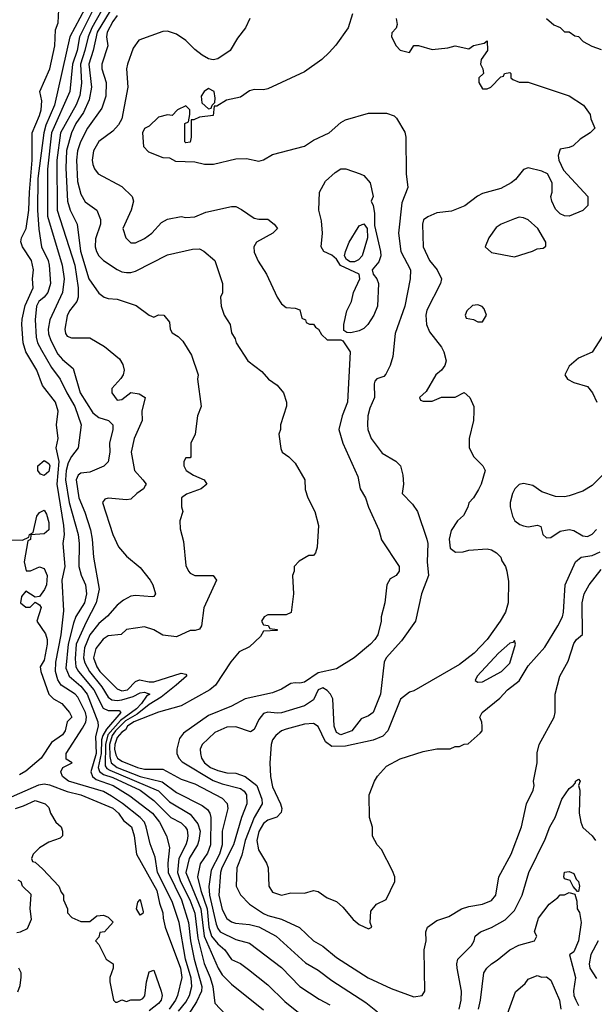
# Model space of a CAD drawing. Header units: inches. Extents: x 2348341 to 2479810, y 460419 to 613669.
# Tile 354 of 656: x 2380603 to 2383120, y 570772 to 575085. Entities that reach past the tile are written whole.
import ezdxf

# ---------------------------------------------------------------- set-up
doc = ezdxf.new("R2010")
doc.units = ezdxf.units.IN
doc.header["$MEASUREMENT"] = 0
doc.layers.add('C3587', color=7, linetype='Continuous')

msp = doc.modelspace()

# ---------------------------------------------------------------- linework, layer by layer
at = {"layer": 'C3587', "color": 2}
for points, elevation in [([(2380987.8, 575172.2), (2380918.5, 575050), (2380902, 575010), (2380888.6, 574950), (2380868.5, 574890), (2380873.2, 574806.8), (2380866.5, 574753.5), (2380850, 574712), (2380780.7, 574590), (2380765.6, 574470), (2380766.7, 574250), (2380843.6, 574010), (2380859.5, 573910), (2380859.3, 573870), (2380853, 573850), (2380820.5, 573810), (2380810, 573788), (2380801, 573730), (2380802.8, 573710), (2380810, 573698), (2380830, 573691.3), (2380910, 573691.3), (2380973.7, 573653.7), (2381039.8, 573599.8), (2381054.4, 573574.4), (2381061, 573550), (2381056, 573530), (2381046.4, 573513.6), (2381006, 573470), (2381006, 573450), (2381030, 573418), (2381050, 573421), (2381090, 573451.3), (2381126.4, 573446.4), (2381152, 573430), (2381137.3, 573370), (2381139.1, 573330), (2381103.8, 573250), (2381090.5, 573190), (2381106, 573110), (2381142.8, 573070), (2381156, 573050), (2381154.4, 573045.6), (2381144.7, 573030), (2381116, 573010), (2381090, 572984), (2381070, 572981.2), (2380990.8, 572989.2), (2380976, 572984), (2380966, 572970), (2381010.6, 572830), (2381035.2, 572775.2), (2381070, 572734.8), (2381130, 572686), (2381174.8, 572630), (2381186, 572610), (2381198, 572570), (2381190, 572558), (2381183.6, 572556.4), (2381110, 572562.7), (2381090, 572559.3), (2381057.5, 572542.5), (2381030, 572520.9), (2380987.1, 572472.9), (2380950, 572440.7), (2380910.3, 572390), (2380886.2, 572333.8), (2380882.6, 572290), (2380887.8, 572267.8), (2380909.1, 572230), (2380962.3, 572162.3), (2380990, 572117.1), (2381005.7, 572105.7), (2381030, 572102.6), (2381050, 572106), (2381099.1, 572120.9), (2381130, 572136.5), (2381150, 572139.5), (2381172.7, 572130), (2381158.3, 572121.7), (2381136.5, 572090), (2381113.6, 572066.4), (2381044.1, 572015.9), (2380988.1, 571951.9), (2380978.6, 571910), (2380976.5, 571816.5), (2380984.7, 571804.7), (2380997.4, 571797.4), (2381210, 571707.6), (2381259.5, 571659.5), (2381350, 571604.9), (2381382.4, 571562.4), (2381392.7, 571530), (2381387.6, 571490), (2381381.7, 571470), (2381344.7, 571410), (2381330.2, 571350), (2381396.3, 571190), (2381410.2, 571070), (2381471.8, 570930), (2381490, 570900.5), (2381530, 570860.7), (2381670, 570747.7)], 82), ([(2381014.4, 575150), (2380942.7, 575030), (2380925.2, 574950), (2380906, 574890), (2380917.3, 574790), (2380906.4, 574733.6), (2380881.8, 574678.2), (2380849, 574630), (2380828.9, 574590), (2380807.7, 574512.3), (2380805.1, 574434.9), (2380811.7, 574290), (2380823.7, 574250), (2380854.4, 574190), (2380868.8, 574071.2), (2380906, 573950), (2380950, 573887.3), (2380972, 573870), (2380990, 573864), (2381030, 573860.7), (2381112.7, 573832.7), (2381170, 573791.3), (2381190, 573782), (2381210, 573792), (2381234, 573790), (2381259.6, 573759.6), (2381262, 573730), (2381270, 573714), (2381296.9, 573696.9), (2381316.9, 573676.9), (2381356, 573616), (2381384.7, 573530), (2381381, 573510), (2381398, 573390), (2381382, 573350), (2381371.3, 573270), (2381352, 573230), (2381352, 573170), (2381350, 573166), (2381330, 573166), (2381322, 573150), (2381322, 573130), (2381332, 573110), (2381364.7, 573090), (2381411.3, 573070), (2381422.8, 573050), (2381398, 573030), (2381333.7, 573006.3), (2381311.3, 572990), (2381311.1, 572951.1), (2381318, 572930), (2381304.7, 572890), (2381305.4, 572854.6), (2381319.8, 572799.8), (2381330, 572694), (2381342.8, 572670), (2381350, 572661), (2381370, 572651), (2381450, 572651), (2381464.7, 572630), (2381410, 572508), (2381398.8, 572430), (2381390, 572415.3), (2381370.9, 572409.1), (2381350, 572409), (2381290, 572381.2), (2381230, 572389.2), (2381190, 572412.7), (2381150, 572425.2), (2381070, 572413.2), (2381047.7, 572392.3), (2380990, 572386), (2380968.1, 572371.9), (2380936.4, 572330), (2380926.5, 572290), (2380940.2, 572250), (2380953.1, 572230), (2381030, 572154.4), (2381050, 572145.2), (2381075.6, 572150), (2381110, 572186.4), (2381127, 572193), (2381170, 572184.2), (2381190, 572184.9), (2381310, 572222.8), (2381330, 572218), (2381333.2, 572213.2), (2381333.4, 572210), (2381288.2, 572170), (2381221.9, 572118.1), (2381170, 572085), (2381116.7, 572043.3), (2381066.5, 572013.5), (2381022, 571970), (2381007.5, 571950), (2380996.4, 571910), (2380996.8, 571856.8), (2381003.2, 571830), (2381028.9, 571810), (2381130, 571770.2), (2381226.6, 571746.6), (2381290, 571699.5), (2381402.3, 571642.3), (2381425.3, 571625.3), (2381435.5, 571610), (2381439.3, 571590), (2381438.3, 571470), (2381425.7, 571434.3), (2381392.9, 571387.1), (2381381.5, 571330), (2381396, 571270), (2381423.5, 571190), (2381430.9, 571110), (2381442.9, 571070), (2381470, 571036.5), (2381501.6, 571010), (2381530, 570967.7), (2381570, 570950.6), (2381605.1, 570925.1), (2381690, 570857.3), (2381763.9, 570783.9), (2381875.8, 570695.8)], 86), ([(2381297.7, 570742.3), (2381330, 570782), (2381345.8, 570810), (2381356.1, 570850), (2381353.7, 570886.3), (2381329.3, 570970), (2381301.3, 571130), (2381270, 571222), (2381205.8, 571350), (2381196.5, 571416.5), (2381174.4, 571474.4), (2381157.4, 571550), (2381148.7, 571570), (2381130.4, 571590), (2381052.3, 571652.3), (2381004.4, 571684.4), (2380970, 571704), (2380816.3, 571750), (2380790.6, 571770), (2380782.8, 571790), (2380790.9, 571809.1), (2380832, 571830), (2380806, 571846), (2380806.8, 571870), (2380878.3, 571981.7), (2380891.8, 572008.2), (2380895.2, 572030), (2380891.3, 572050), (2380856.7, 572116.7), (2380845.5, 572130), (2380784.9, 572170), (2380770, 572194), (2380759.6, 572230), (2380761.5, 572270), (2380784.4, 572390), (2380795.3, 572495.3), (2380788, 572630), (2380802.4, 572690), (2380793, 572790), (2380798.4, 572830), (2380795.8, 572870), (2380766.2, 573050), (2380775.9, 573150), (2380763.1, 573210), (2380770.6, 573250.6), (2380764.4, 573310), (2380770.5, 573370), (2380759.1, 573410), (2380702, 573482), (2380677.6, 573550), (2380629.1, 573630), (2380617.3, 573670), (2380612.6, 573750), (2380613.1, 573773.1), (2380627.3, 573832.7), (2380661.6, 573910), (2380658.4, 573950), (2380663.1, 573990), (2380654, 574030), (2380614.9, 574090), (2380607.9, 574112.1), (2380610.6, 574130), (2380630.3, 574169.7), (2380642.8, 574250), (2380644.9, 574330), (2380657.1, 574470), (2380657, 574590), (2380690, 574665.2), (2380696.5, 574690), (2380699.5, 574730), (2380690.4, 574770), (2380734, 574870), (2380756.3, 574970), (2380759.6, 575040.4), (2380771.6, 575071.6), (2380774, 575130)], 70), ([(2380887.7, 575132.3), (2380822.2, 575010), (2380754.4, 574710), (2380717.3, 574622.7), (2380708.1, 574590), (2380682.7, 574390), (2380681.2, 574250), (2380686.8, 574166.8), (2380697.6, 574090), (2380726.7, 574030), (2380731.8, 574010), (2380738, 573930), (2380725.3, 573890), (2380710.2, 573869.8), (2380686.4, 573850), (2380675.8, 573830), (2380670.4, 573769.6), (2380674.4, 573694.4), (2380680.4, 573670), (2380698, 573638), (2380742, 573562), (2380780.4, 573510), (2380808.9, 573450), (2380844.2, 573390), (2380871.8, 573310), (2380858.4, 573210), (2380829.1, 573170.9), (2380815.6, 573144.4), (2380806.7, 573110), (2380803.5, 573070), (2380819.7, 572970), (2380859, 572830), (2380862.7, 572790), (2380861.1, 572690), (2380871.5, 572651.5), (2380890.3, 572610), (2380894.9, 572570), (2380887.2, 572530), (2380849.2, 572470.8), (2380838.5, 572441.5), (2380815.4, 572350), (2380804.7, 572244.7), (2380818.9, 572210), (2380870, 572166.3), (2380898.6, 572130), (2380944.4, 572010), (2380946, 571990), (2380935, 571945), (2380937, 571870), (2380914.2, 571790), (2380920.9, 571770), (2380937.2, 571757.2), (2381012.2, 571730), (2381084.5, 571684.5), (2381184.9, 571610), (2381214.9, 571570), (2381245.5, 571510), (2381259.2, 571459.2), (2381251.4, 571390), (2381252.4, 571350), (2381312.1, 571230), (2381342.2, 571130), (2381351, 571050), (2381367.3, 570970), (2381400.7, 570850), (2381399.6, 570830), (2381377.8, 570782.2), (2381330.3, 570709.7)], 74), ([(2380924.5, 575130), (2380863.9, 575010), (2380854.7, 574950), (2380834.5, 574890), (2380822.7, 574770), (2380742.3, 574590), (2380724.2, 574430), (2380724.3, 574224.3), (2380788.9, 574010), (2380797.4, 573950), (2380790.3, 573890), (2380734.6, 573770), (2380727.6, 573730), (2380729.1, 573709.1), (2380739.4, 573679.4), (2380770, 573620.5), (2380790, 573596.4), (2380836.7, 573556.7), (2380867, 573450), (2380923.6, 573363.6), (2380950, 573343), (2380991.3, 573330), (2381010.8, 573310), (2381010.6, 573290), (2380996.3, 573230), (2380997.3, 573190), (2380990, 573148), (2380970.7, 573129.3), (2380910, 573102.7), (2380870, 573099.3), (2380858.8, 573090), (2380850.7, 573070), (2380861.1, 572990), (2380887.4, 572927.4), (2380912.4, 572850), (2380920.4, 572810), (2380926, 572730), (2380950.4, 572590), (2380938.3, 572530), (2380893.4, 572446.6), (2380850.2, 572350), (2380845.7, 572285.7), (2380849.1, 572250), (2380859.6, 572230), (2380927.2, 572150), (2380968.6, 572068.6), (2380990, 572059), (2381038.3, 572058.3), (2381045.5, 572050), (2380982.5, 571977.5), (2380966.9, 571950), (2380961.4, 571930), (2380959.9, 571870), (2380946.7, 571810), (2380951.6, 571791.6), (2380970, 571779), (2381010, 571765.5), (2381130.3, 571710), (2381190, 571664.2), (2381264.4, 571590), (2381310, 571566.4), (2381328.2, 571550), (2381335.6, 571535.6), (2381339.5, 571510), (2381335.6, 571490), (2381330.2, 571470), (2381300.2, 571410), (2381293.7, 571350), (2381307.7, 571310), (2381348.4, 571230), (2381370, 571170.7), (2381382.4, 571062.4), (2381410.2, 570950.2), (2381437.7, 570890), (2381448.9, 570850), (2381456.8, 570776.8), (2381505.8, 570725.8)], 78), ([(2381030, 575102.9), (2381010, 575077.6), (2380985.2, 575030), (2380983.1, 575010), (2380988.5, 574970), (2380962, 574890), (2380963.1, 574870), (2380981.6, 574810), (2380980.5, 574750), (2380962.4, 574697.6), (2380899.5, 574610), (2380868.9, 574550), (2380856, 574510), (2380851.7, 574470), (2380856.2, 574376.2), (2380870, 574321), (2380890, 574287.3), (2380941, 574250), (2380957.3, 574210), (2380956.3, 574190), (2380934.6, 574125.4), (2380933, 574090), (2380939.1, 574070), (2380950, 574051), (2380970, 574030.8), (2381030, 573990.7), (2381050, 573980.7), (2381070, 573977.3), (2381090, 573977.3), (2381110, 573984), (2381250, 574054.8), (2381360.2, 574079.8), (2381390, 574081), (2381410, 574071), (2381458, 574030), (2381490.8, 573930), (2381491, 573889), (2381482, 573870), (2381484.7, 573830), (2381498, 573790), (2381524.7, 573750), (2381530, 573714), (2381546.8, 573686.8), (2381551.3, 573670), (2381602, 573590), (2381663.6, 573543.6), (2381692, 573510), (2381730, 573484.7), (2381758, 573450), (2381772, 573410), (2381771.6, 573391.6), (2381744.7, 573310), (2381744.7, 573290), (2381738, 573270), (2381746.4, 573206.4), (2381752, 573190), (2381782, 573170), (2381810, 573142), (2381852, 573070), (2381852.7, 573027.3), (2381864.7, 572990), (2381896, 572930), (2381911.3, 572870), (2381905.4, 572774.6), (2381898, 572750), (2381890, 572738), (2381870, 572738), (2381826.4, 572713.6), (2381804.7, 572690), (2381804.7, 572670), (2381798, 572650), (2381802, 572570), (2381791.6, 572488.4), (2381770, 572478), (2381690, 572478), (2381674, 572470), (2381662, 572450), (2381670, 572434), (2381691.6, 572431.6), (2381698, 572418), (2381730, 572414), (2381731.1, 572408.9), (2381670, 572406), (2381656.9, 572383.1), (2381610, 572338), (2381564, 572316), (2381528.2, 572271.8), (2381461, 572170), (2381436, 572150), (2381310, 572079), (2381210, 572052.3), (2381102.4, 572010), (2381074.4, 571990), (2381065.7, 571974.3), (2381050, 571964.7), (2381030, 571941.3), (2381019.8, 571910), (2381018.5, 571890), (2381024.1, 571864.1), (2381030.4, 571850), (2381050, 571837.7), (2381118.8, 571810), (2381150, 571802.7), (2381230, 571802), (2381310, 571757.6), (2381370, 571737.6), (2381490, 571674.4), (2381512.1, 571652.1), (2381514.9, 571630), (2381490.3, 571530), (2381490.3, 571470), (2381478, 571430), (2381440.8, 571359.2), (2381431.3, 571288.7), (2381434.7, 571250), (2381463.1, 571123.1), (2381470, 571103.8), (2381481.3, 571090), (2381550, 571055.8), (2381610, 571040.5), (2381750, 570933.4), (2381830, 570850.7), (2381914.2, 570794.2), (2381961, 570770)], 90), ([(2382061, 575110), (2382041, 575050), (2381987.1, 574972.9), (2381958.5, 574941.5), (2381926, 574910), (2381850, 574856), (2381690, 574782.7), (2381670, 574777.2), (2381630, 574779), (2381610, 574773.2), (2381570, 574746), (2381507.9, 574732.1), (2381466, 574706), (2381454, 574706), (2381450, 574666), (2381390, 574658), (2381366, 574646), (2381354, 574646), (2381354, 574570), (2381350, 574548), (2381330, 574546), (2381326, 574550), (2381326, 574630), (2381342, 574638), (2381348, 574670), (2381348, 574690), (2381330, 574708), (2381294, 574690), (2381270, 574666), (2381250, 574668), (2381210, 574658), (2381170, 574618), (2381150, 574608), (2381141, 574590), (2381144.7, 574530), (2381166.4, 574506.4), (2381230, 574482), (2381259.6, 574479.6), (2381285.4, 574465.4), (2381370, 574462), (2381411.6, 574451.6), (2381451.6, 574451.6), (2381550, 574475.5), (2381596.3, 574476.3), (2381650, 574466), (2381670, 574470.8), (2381710, 574494.8), (2381850, 574530.8), (2381890, 574557.3), (2381959, 574590), (2382010, 574634.8), (2382030, 574646.8), (2382130, 574676), (2382210, 574676), (2382243.5, 574663.5), (2382253.7, 574653.7), (2382290, 574592), (2382294.8, 574570), (2382296, 574410), (2382302.8, 574350), (2382276.7, 574283.3), (2382261.6, 574150), (2382272.7, 574070), (2382314.9, 573990), (2382313, 573950), (2382290.5, 573829.5), (2382246.8, 573710), (2382238, 573610), (2382226, 573570), (2382207.1, 573532.9), (2382197.3, 573522.7), (2382167.5, 573512.5), (2382158.8, 573501.2), (2382154.8, 573490), (2382156.3, 573430), (2382136.1, 573383.9), (2382128.4, 573350), (2382126, 573310), (2382128.2, 573290), (2382143, 573250), (2382190, 573186), (2382250, 573150.8), (2382270.6, 573130), (2382281, 573090), (2382284.7, 573050), (2382278, 573010), (2382323.5, 572963.5), (2382344.7, 572930), (2382386.8, 572810), (2382390.6, 572790), (2382387.7, 572710), (2382394, 572650), (2382363, 572570), (2382337.3, 572450), (2382275.3, 572364.7), (2382207.7, 572290), (2382199.1, 572270), (2382182.8, 572130), (2382151, 572050), (2382130, 572035.3), (2382098, 572022), (2382058, 571970), (2382010, 571952.7), (2381990, 571962.7), (2381979.6, 571990), (2381974.7, 572110), (2381964.7, 572130), (2381950, 572146), (2381930, 572157.6), (2381910, 572149.2), (2381890, 572106), (2381850, 572079.5), (2381749.5, 572049.5), (2381730, 572047), (2381690, 572052), (2381670, 572045.2), (2381650, 572019), (2381630, 571975.3), (2381614, 571966), (2381550, 571987.3), (2381510, 571985.6), (2381458, 571962), (2381402, 571910), (2381393, 571890), (2381394.4, 571870), (2381399.5, 571850), (2381412.4, 571830), (2381438, 571810), (2381470, 571795.6), (2381510, 571786), (2381550, 571784.2), (2381590.2, 571770.2), (2381641.1, 571730), (2381663.1, 571670), (2381664.9, 571650), (2381629.3, 571590.7), (2381590.2, 571490), (2381575.4, 571424.6), (2381554, 571370), (2381550.7, 571290), (2381570, 571251), (2381610, 571210.8), (2381670.8, 571170), (2381690, 571160.4), (2381750, 571144.4), (2381828.5, 571108.5), (2381890.4, 571050.4), (2381930, 571027.3), (2381990, 570977.3), (2382128.5, 570888.5), (2382230, 570841), (2382330, 570804.7), (2382366, 570810), (2382378, 570830), (2382374, 571010), (2382384, 571050), (2382382, 571090), (2382388.7, 571110), (2382430, 571138.8), (2382483.2, 571156.8), (2382538, 571190), (2382570, 571200.7), (2382630, 571210.8), (2382670, 571226.8), (2382689, 571250), (2382701.2, 571330), (2382755.1, 571430), (2382800.9, 571550), (2382822.7, 571650), (2382852.7, 571710), (2382856, 571730), (2382853.2, 571750), (2382869.2, 571830), (2382870, 571874), (2382879, 571910), (2382944, 572030), (2382949, 572050), (2382949, 572130), (2382969, 572210), (2383004.7, 572275.3), (2383030, 572352), (2383042, 572370), (2383068.7, 572391.3), (2383066.6, 572530), (2383075.1, 572570), (2383098, 572610), (2383150, 572677.3)], 98), ([(2381611.3, 575090), (2381592, 575050), (2381556.3, 575003.7), (2381524.7, 574950), (2381470, 574914), (2381450, 574909.2), (2381430, 574914), (2381402, 574930), (2381370, 574954), (2381330, 574994), (2381290, 575022), (2381250, 575035.3), (2381230, 575034), (2381124, 574996), (2381099.8, 574960.2), (2381074.8, 574890), (2381070.8, 574869.2), (2381076.3, 574790), (2381050.5, 574650), (2381035.6, 574624.4), (2381010, 574596), (2380948.9, 574551.1), (2380926, 574510), (2380920.5, 574470), (2380923, 574450), (2380930, 574431.3), (2380946, 574410), (2381050, 574354.8), (2381096, 574310), (2381101, 574290), (2381090.7, 574250), (2381054, 574170), (2381067.3, 574130), (2381090, 574107.7), (2381110, 574107.3), (2381150, 574126.8), (2381181.2, 574150), (2381223.6, 574196.4), (2381250, 574210.7), (2381310, 574222.8), (2381330, 574218.8), (2381370, 574221), (2381418.6, 574241.4), (2381530, 574266.8), (2381550, 574266), (2381574, 574254), (2381630, 574216), (2381650, 574211), (2381690, 574210.8), (2381718, 574190), (2381732, 574170), (2381712, 574150), (2381640.7, 574110), (2381628.5, 574090), (2381630, 574066), (2381647.7, 574027.7), (2381683.8, 573970), (2381730.6, 573870), (2381750, 573840.7), (2381770, 573824), (2381810, 573822), (2381830, 573814), (2381838, 573778), (2381854, 573770), (2381858, 573758), (2381872, 573752), (2381890, 573751.3), (2381898, 573738), (2381911.3, 573730), (2381925.4, 573705.4), (2381950, 573682), (2382010, 573682), (2382018, 573678), (2382051, 573630), (2382038.8, 573410), (2382014.8, 573350), (2382001, 573290), (2382018.8, 573230), (2382083.5, 573083.5), (2382094.8, 573030), (2382117.3, 572990), (2382130.8, 572950), (2382176, 572850), (2382187.1, 572807.1), (2382264.7, 572690), (2382264.7, 572670), (2382251.3, 572650), (2382224.9, 572635.1), (2382211, 572610), (2382202.8, 572530), (2382186, 572470), (2382186, 572450), (2382171, 572390), (2382158.8, 572370), (2382138.8, 572350), (2382067.3, 572290), (2381990, 572240.9), (2381910, 572224.7), (2381850, 572183.7), (2381830, 572178), (2381810, 572180.9), (2381790, 572177.2), (2381750, 572152.7), (2381710, 572136), (2381590.6, 572109.4), (2381530, 572078), (2381430, 572036.9), (2381320.9, 571959.1), (2381303.4, 571936.6), (2381290.5, 571890), (2381290.6, 571870), (2381299.1, 571850), (2381314.7, 571834.7), (2381450, 571752.7), (2381490, 571737.7), (2381570, 571717.6), (2381586, 571706), (2381596.4, 571690), (2381597, 571650), (2381574.6, 571590), (2381539.6, 571470), (2381488, 571370), (2381482, 571350), (2381474.6, 571250), (2381490, 571187.3), (2381510, 571148), (2381530, 571132.7), (2381547.3, 571127.3), (2381610, 571121.1), (2381650, 571112), (2381726.8, 571070), (2381854.2, 570954.2), (2381910, 570922), (2381970, 570876.3), (2382119.2, 570779.2), (2382170, 570739.1)], 94), ([(2382251.3, 575090), (2382256, 575064), (2382251.6, 575048.4), (2382232.7, 575027.3), (2382232, 575010), (2382252, 574970), (2382270, 574952), (2382310, 574942), (2382330, 574972), (2382350, 574971.3), (2382410, 574954.8), (2382478, 574962), (2382510, 574971), (2382570, 574958), (2382590, 574971.3), (2382638, 574982), (2382650, 574992), (2382652, 574950), (2382624.7, 574910), (2382622, 574890), (2382632, 574870), (2382634, 574850), (2382614, 574830), (2382614, 574810), (2382630, 574782), (2382650, 574782), (2382666, 574790), (2382710, 574834), (2382722, 574838), (2382726, 574850), (2382750, 574854), (2382754, 574850), (2382754, 574830), (2382763.6, 574823.6), (2382790, 574812), (2382830, 574812), (2383010, 574751.3), (2383072, 574710), (2383102, 574670), (2383104.7, 574650), (2383122, 574610), (2383102, 574590), (2383058, 574562), (2383027.1, 574532.9), (2383010, 574525.2), (2382970, 574518), (2382961, 574490), (2382964, 574470), (2382985.2, 574425.2), (2383091, 574311), (2383091.1, 574271.1), (2383070, 574249.2), (2383010, 574224), (2382990, 574225.2), (2382970, 574234), (2382950, 574255.3), (2382934, 574290), (2382929.2, 574310), (2382935.3, 574330), (2382935.3, 574370), (2382915.3, 574410), (2382890, 574421.2), (2382830, 574436), (2382810, 574429), (2382774.9, 574385.1), (2382756, 574370), (2382710, 574345.2), (2382630, 574324), (2382607.5, 574312.5), (2382552, 574270), (2382493.7, 574246.3), (2382430, 574239), (2382390, 574222), (2382371.1, 574208.9), (2382366.8, 574190), (2382370.7, 574090), (2382397.3, 574030), (2382431, 573990), (2382450.8, 573950), (2382446, 573930), (2382386.9, 573813.1), (2382381.6, 573790), (2382384.9, 573750), (2382397.5, 573717.5), (2382450.8, 573650), (2382461, 573630), (2382471, 573590), (2382464.7, 573570), (2382450.7, 573549.3), (2382426, 573530), (2382383.6, 573456.4), (2382354, 573430), (2382358, 573418), (2382370, 573414), (2382410, 573414), (2382450, 573432), (2382510, 573432), (2382550, 573451.3), (2382574, 573430), (2382592, 573390), (2382592, 573370), (2382591, 573330), (2382571.3, 573250), (2382571.6, 573211.6), (2382591.1, 573171.1), (2382631.1, 573131.1), (2382642, 573110), (2382624.7, 573050), (2382613.2, 573026.8), (2382591, 572990), (2382570.8, 572969.2), (2382566, 572950), (2382547.1, 572912.9), (2382521, 572890), (2382493.2, 572846.8), (2382483.8, 572810), (2382488.2, 572770), (2382512.4, 572752.4), (2382546, 572754), (2382570, 572761.6), (2382650, 572766.8), (2382670, 572762.8), (2382691.3, 572750), (2382710.8, 572730), (2382714.8, 572714.8), (2382731, 572690), (2382736, 572670), (2382743.5, 572623.5), (2382742, 572530), (2382730.6, 572490), (2382707.3, 572450), (2382650.6, 572370), (2382594, 572310), (2382530, 572260.9), (2382330, 572145.2), (2382310, 572139), (2382270.7, 572109.3), (2382215.8, 571970), (2382193.8, 571946.2), (2382151.4, 571928.6), (2382030, 571902.4), (2381970, 571902), (2381941.8, 571921.8), (2381910, 571989), (2381890, 572002), (2381850, 571999.6), (2381770, 571977.6), (2381750, 571969.5), (2381724.9, 571950), (2381710.5, 571930), (2381704.9, 571910), (2381699.1, 571830), (2381701, 571770), (2381710, 571724.7), (2381744.9, 571650), (2381750.4, 571630), (2381748.1, 571611.9), (2381728.4, 571591.6), (2381690, 571578.4), (2381670, 571563.7), (2381650, 571529), (2381641.3, 571490), (2381648.7, 571448.7), (2381684, 571390), (2381690.5, 571370.5), (2381694, 571290), (2381710, 571262.8), (2381750, 571250.7), (2381790, 571261), (2381850, 571258.8), (2381890, 571270.8), (2381910, 571266), (2381950, 571238), (2381990, 571222), (2382018, 571198), (2382063.5, 571143.5), (2382090, 571122), (2382130, 571102), (2382146, 571110), (2382138, 571130), (2382140.4, 571179.6), (2382166, 571210), (2382208.4, 571231.6), (2382246, 571310), (2382246, 571330), (2382236.4, 571356.4), (2382188, 571450), (2382168, 571470), (2382148.9, 571508.9), (2382148.4, 571548.4), (2382135.3, 571590), (2382134, 571690), (2382157.2, 571750), (2382170, 571771.3), (2382210, 571814.8), (2382270, 571847.3), (2382370, 571878.8), (2382430, 571890.8), (2382488.4, 571891.6), (2382510, 571902), (2382530, 571902), (2382550, 571912), (2382567.3, 571912.7), (2382620.4, 571959.6), (2382628, 571970), (2382628, 571990), (2382627.3, 572007.3), (2382618, 572030), (2382628.7, 572050), (2382706.3, 572113.7), (2382739, 572150), (2382791.3, 572188.7), (2382830, 572254), (2382903.1, 572336.9), (2382960.5, 572430), (2382980.5, 572470), (2382984.7, 572490), (2382992.7, 572610), (2383037.2, 572710), (2383062, 572730), (2383110, 572738.3), (2383146.3, 572753.7)], 102), ([(2382910.6, 575090.6), (2382942, 575062), (2382970, 575051.3), (2382990, 575032), (2383010, 575031.3), (2383034.8, 575014.8), (2383050, 575010.8), (2383071.3, 574990), (2383108.5, 574968.5), (2383150, 574954)], 106), ([(2383165.4, 573714.6), (2383110, 573628), (2383050, 573602), (2383010, 573568), (2382991.3, 573530), (2383002, 573510), (2383030, 573496), (2383090, 573478), (2383111.3, 573450), (2383131.3, 573410)], 106), ([(2383156, 573090), (2383110, 573044), (2383070, 573019.3), (2383010, 572999.3), (2382990, 572995.1), (2382950, 572996), (2382890, 573017.2), (2382850, 573044), (2382810, 573054), (2382790, 573048.7), (2382771.3, 573030), (2382761, 573010), (2382751, 572970), (2382751.1, 572951.1), (2382761, 572910), (2382771.3, 572890), (2382793.4, 572873.4), (2382810, 572867.3), (2382830, 572864), (2382870.6, 572870.6), (2382885.4, 572865.4), (2382894.8, 572830), (2382910, 572814.8), (2382930, 572817.3), (2382970, 572844), (2383010, 572851.3), (2383030, 572846.8), (2383070, 572824), (2383090, 572821), (2383110, 572831), (2383130, 572851.3)], 106), ([(2380530, 572806.8), (2380615.3, 572804.7), (2380642, 572818), (2380646, 572830), (2380662, 572838), (2380677.2, 572910), (2380690, 572926), (2380710, 572936), (2380719.5, 572919.5), (2380730, 572882), (2380730.2, 572849.8), (2380710, 572832.3), (2380652, 572828), (2380650, 572808), (2380638, 572802), (2380622.8, 572710), (2380631.3, 572671.3), (2380650, 572670.8), (2380690, 572688.5), (2380710, 572681.6), (2380722.7, 572650), (2380720.2, 572610), (2380711.5, 572588.5), (2380690, 572559), (2380670, 572555.3), (2380630, 572582), (2380610, 572558), (2380606.8, 572530), (2380630, 572511.3), (2380648.4, 572511.6), (2380670, 572534), (2380690, 572522), (2380696, 572510), (2380677.3, 572450), (2380715.1, 572395.1), (2380722.7, 572370), (2380723.2, 572350), (2380710, 572279), (2380693, 572250), (2380695.5, 572230), (2380730.3, 572130.3), (2380750.3, 572110.3), (2380786.8, 572090), (2380821, 572050), (2380830.8, 572030), (2380810.6, 572009.4), (2380801.6, 571970), (2380790, 571952.7), (2380741.8, 571918.2), (2380697.1, 571850), (2380630, 571793.6), (2380602.2, 571777.8)], 66), ([(2380542.7, 571670), (2380686, 571734), (2380710, 571738), (2380733.8, 571733.8), (2380810, 571703.9), (2380870.2, 571690.2), (2381010, 571631.5), (2381035.3, 571610), (2381056.7, 571576.7), (2381092.4, 571550), (2381104.4, 571510), (2381114.9, 571430), (2381204, 571270), (2381215.3, 571215.3), (2381230, 571172), (2381230.5, 571150), (2381240.5, 571110), (2381306.5, 570930), (2381313.4, 570890), (2381293.7, 570810), (2381285.3, 570790), (2381256.9, 570750)], 66), ([(2382527.3, 570750), (2382536.9, 570790), (2382537.6, 570830), (2382519.5, 570930), (2382518, 570950), (2382522.7, 570970), (2382582, 571030), (2382594, 571050), (2382598, 571070), (2382622, 571090), (2382670, 571108), (2382730, 571142), (2382770, 571182.8), (2382804.5, 571250), (2382832.7, 571350), (2382904.1, 571495.9), (2382925.2, 571550), (2382949, 571590), (2382977.2, 571670), (2383010, 571718), (2383028, 571730), (2383038, 571742), (2383038, 571750), (2383050, 571758), (2383058, 571750), (2383051.3, 571730), (2383056, 571710), (2383053, 571610), (2383060.5, 571570), (2383070, 571546), (2383110, 571510.7), (2383124.9, 571490)], 94), ([(2380584, 571630), (2380619.1, 571640.9), (2380670, 571664.7), (2380714, 571650), (2380730, 571634), (2380738, 571610), (2380761, 571570), (2380784.7, 571550), (2380790.8, 571530), (2380790.8, 571510), (2380779.8, 571500.2), (2380730, 571482), (2380690, 571458), (2380662, 571430), (2380654, 571410), (2380658, 571398), (2380670, 571394), (2380703.6, 571363.6), (2380774, 571290), (2380783.6, 571263.6), (2380794, 571250), (2380794, 571230), (2380812, 571190), (2380812.7, 571172.7), (2380831.6, 571151.6), (2380870, 571134), (2380910, 571134), (2380940.4, 571159.6), (2380970, 571162), (2380990, 571154), (2381011.6, 571131.6), (2380974, 571090), (2380954, 571086), (2380950, 571066), (2380934, 571050), (2380950, 571034), (2380982, 570970), (2381012, 570950), (2381012, 570930), (2380998, 570890), (2380998, 570870), (2381014, 570790), (2381022, 570782), (2381030, 570782), (2381050, 570792), (2381070, 570784.7), (2381090, 570791), (2381130, 570791), (2381142, 570798), (2381151.5, 570808.5), (2381158, 570870), (2381170, 570914), (2381190, 570922), (2381223.1, 570830), (2381227, 570810), (2381222, 570790), (2381210, 570775.6), (2381170, 570743.6)], 62), ([(2380590, 571086.8), (2380606, 571090), (2380636.5, 571103.5), (2380654.6, 571145.4), (2380649.1, 571190.9), (2380653.6, 571253.6), (2380615.3, 571290), (2380608.4, 571308.4), (2380596.4, 571316.4)], 62), ([(2382612, 570750), (2382622, 570790), (2382636, 570910), (2382649.6, 570930.4), (2382669.2, 570950), (2382694.9, 570965.1), (2382750, 571010.7), (2382789.5, 571030.5), (2382858, 571050), (2382868, 571070), (2382858, 571090), (2382875.3, 571150), (2382922, 571210), (2382960.4, 571239.6), (2382970, 571252), (2382990, 571252), (2383010, 571262), (2383034, 571254), (2383043.6, 571223.6), (2383044.7, 571190), (2383054.4, 571174.4), (2383062.4, 571130), (2383050.5, 571050), (2383030, 571002), (2383011.6, 570988.4), (2383037.3, 570890), (2383028.3, 570831.7), (2383030.4, 570810), (2383038.4, 570790), (2383050, 570766.8)], 90), ([(2383137, 571050), (2383104.4, 570990), (2383097.4, 570950), (2383100.9, 570930), (2383130, 570884.4)], 94), ([(2380594, 570826), (2380605.2, 570854.8), (2380609.3, 570890.7), (2380609.3, 570910), (2380599.3, 570930)], 62), ([(2382739, 570730), (2382774, 570826), (2382817.2, 570862.8), (2382830, 570882), (2382870, 570898), (2382890, 570891.3), (2382910, 570892), (2382930, 570878), (2382968, 570790), (2382973.4, 570750)], 86)]:
    msp.add_lwpolyline(points, dxfattribs=dict(at, elevation=elevation))
for points, elevation in [([(2381430, 574784), (2381411.3, 574770), (2381398, 574750), (2381401, 574721), (2381430, 574694), (2381442, 574698), (2381446, 574710), (2381458, 574722), (2381459, 574741), (2381455.3, 574770)], 98), ([(2382054, 573714), (2382035.3, 573715.3), (2382023.1, 573723.1), (2382022, 573730), (2382022, 573750), (2382036, 573810), (2382056, 573850), (2382065.2, 573890), (2382093.2, 573950), (2382089.3, 573970), (2382008, 574008), (2381990, 574036), (2381970, 574053.2), (2381935.3, 574070), (2381924, 574090), (2381929.7, 574150.3), (2381924.4, 574204.4), (2381913.2, 574250), (2381915.3, 574330), (2381942, 574378), (2381984.7, 574415.3), (2382010, 574431.3), (2382031.1, 574431.1), (2382094, 574410), (2382110, 574402), (2382138, 574370), (2382151, 574310), (2382142, 574290), (2382151, 574271), (2382157.1, 574237.1), (2382157, 574183), (2382183, 574070), (2382184, 574050), (2382176.3, 574023.7), (2382146.8, 573990), (2382151, 573970), (2382166.8, 573950), (2382174, 573930), (2382170.6, 573830), (2382153.4, 573790), (2382128, 573750), (2382110, 573732), (2382090, 573722)], 94), ([(2382050, 574024), (2382034.5, 574034.5), (2382025.7, 574050), (2382029.9, 574070.1), (2382045.3, 574110), (2382084.7, 574175.3), (2382090, 574182.3), (2382110, 574190.3), (2382124.2, 574170), (2382126.5, 574130), (2382102.3, 574050), (2382087.6, 574032.4), (2382070, 574024.6)], 90), ([(2382790, 574219.3), (2382770, 574213.2), (2382712, 574190), (2382690, 574175.3), (2382658, 574130), (2382642, 574090), (2382670, 574064.7), (2382770, 574046), (2382849.1, 574070.9), (2382870, 574082), (2382895.3, 574084.7), (2382907.3, 574092.7), (2382908, 574110), (2382873.2, 574170), (2382830, 574209), (2382810, 574217.2)], 106), ([(2382610, 573835.3), (2382586.4, 573833.6), (2382562, 573810), (2382554, 573790), (2382558, 573778), (2382590, 573772), (2382610, 573762), (2382630, 573762), (2382648, 573790), (2382638, 573818), (2382628.9, 573828.9)], 106), ([(2380710, 573089), (2380693.6, 573093.6), (2380682, 573110), (2380682, 573130), (2380710, 573153.4), (2380730, 573140.7), (2380734.6, 573130), (2380730, 573105.2)], 66), ([(2382770, 572366), (2382763.6, 572356.4), (2382750, 572354), (2382700.7, 572310), (2382606.8, 572210), (2382598, 572190), (2382610, 572182.8), (2382630, 572184), (2382714, 572230), (2382750, 572266), (2382774, 572350)], 106), ([(2383046, 571266), (2383028, 571288), (2383014, 571314), (2382990, 571322), (2382986, 571330), (2382990, 571350.8), (2383010, 571354), (2383030, 571344.7), (2383040.7, 571320.7), (2383050.8, 571310), (2383054.8, 571290), (2383050, 571266)], 90), ([(2381130, 571162), (2381114, 571190), (2381120.4, 571219.6), (2381130, 571231.3), (2381143.6, 571176.4), (2381142, 571170)], 62)]:
    msp.add_lwpolyline(points, close=True, dxfattribs=dict(at, elevation=elevation))

doc.saveas('drawing.dxf')
